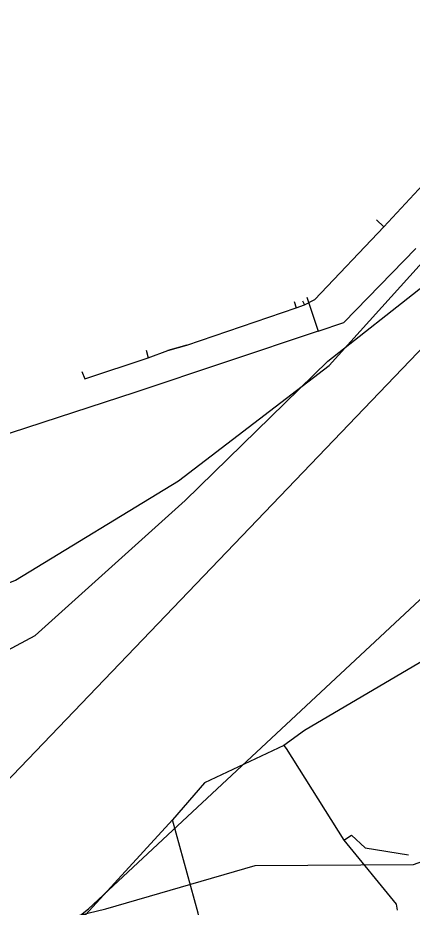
# Model space of a CAD drawing. Extents: x -662620 to -656370, y -1067090 to -1062990.
# Drawn here: x -658813.7 to -658775.4, y -1065007.8 to -1064921.7 of the extents above; entities that cross this region are included whole.
import ezdxf

# ---------------------------------------------------------------- set-up
doc = ezdxf.new("R2010")
doc.units = 0
for name, color, linetype in [('SDELOVACÍ_VEDENÍ_-_PODZEMNÍ', 7, 'Continuous'), ('SILNICE_II__TŘÍDY_A_III__TŘÍDY', 7, 'Continuous'), ('VRSTEVNICE_ZÁKLADNÍ', 7, 'Continuous')]:
    doc.layers.add(name, color=color, linetype=linetype)

msp = doc.modelspace()

# ---------------------------------------------------------------- linework, layer by layer
at = {"layer": 'SDELOVACÍ_VEDENÍ_-_PODZEMNÍ'}
for points in [[(-658906, -1065015.24), (-658888.24, -1065009.61), (-658865.29, -1065003.36), (-658859.67, -1065001.79), (-658838.6, -1064994.18), (-658820.62, -1064986.14), (-658811.96, -1064981.51), (-658797.41, -1064968.44), (-658783.6, -1064954.94), (-658774.3, -1064947.65), (-658768.31, -1064940.82), (-658758.46, -1064930.84), (-658731.38, -1064901.97), (-658722.16, -1064909.63)], [(-658798.06, -1064966.55), (-658783.46, -1064955.37), (-658750.67, -1064919.09)], [(-658798.06, -1064966.55), (-658783.46, -1064955.37), (-658750.67, -1064919.09)], [(-658778.14, -1064941.94), (-658768.9, -1064931.98)], [(-658778.14, -1064941.94), (-658768.9, -1064931.98)], [(-658778.85, -1064941.26), (-658778.14, -1064941.94)], [(-658778.85, -1064941.26), (-658778.14, -1064941.94)], [(-658785.86, -1064949.48), (-658784.86, -1064948.96), (-658778.14, -1064941.94)], [(-658785.86, -1064949.48), (-658784.86, -1064948.96), (-658778.14, -1064941.94)], [(-658784.52, -1064952.04), (-658782.04, -1064951.2), (-658775.04, -1064944.03)], [(-658784.52, -1064952.04), (-658782.04, -1064951.2), (-658775.04, -1064944.03)], [(-658784.52, -1064952.04), (-658782.04, -1064951.2), (-658775.04, -1064944.03)], [(-658784.52, -1064952.04), (-658782.04, -1064951.2), (-658775.04, -1064944.03)], [(-658784.52, -1064952.04), (-658782.04, -1064951.2), (-658775.04, -1064944.03)], [(-658784.52, -1064952.04), (-658782.04, -1064951.2), (-658775.04, -1064944.03)], [(-658786.05, -1064949.09), (-658785.86, -1064949.48)], [(-658786.05, -1064949.09), (-658785.86, -1064949.48)], [(-658785.62, -1064948.76), (-658785.57, -1064948.94), (-658784.52, -1064952.04)], [(-658785.62, -1064948.76), (-658785.57, -1064948.94), (-658784.52, -1064952.04)], [(-658801, -1064954.62), (-658799.09, -1064953.93), (-658797.26, -1064953.41), (-658786.67, -1064949.78)], [(-658801, -1064954.62), (-658799.09, -1064953.93), (-658797.26, -1064953.41), (-658786.67, -1064949.78)], [(-658786.86, -1064949.17), (-658786.67, -1064949.78)], [(-658786.86, -1064949.17), (-658786.67, -1064949.78)], [(-658786.67, -1064949.78), (-658785.86, -1064949.48)], [(-658786.67, -1064949.78), (-658785.86, -1064949.48)], [(-658784.52, -1064952.04), (-658802.29, -1064957.99)], [(-658784.52, -1064952.04), (-658802.29, -1064957.99)], [(-658784.52, -1064952.04), (-658802.29, -1064957.99)], [(-658784.52, -1064952.04), (-658802.29, -1064957.99)], [(-658784.52, -1064952.04), (-658802.29, -1064957.99)], [(-658784.52, -1064952.04), (-658802.29, -1064957.99)], [(-658797.26, -1064953.41), (-658799.09, -1064953.93)], [(-658797.26, -1064953.41), (-658799.09, -1064953.93)], [(-658801.19, -1064953.89), (-658801, -1064954.62)], [(-658801.19, -1064953.89), (-658801, -1064954.62)], [(-658807.43, -1064955.95), (-658807.17, -1064956.67), (-658801, -1064954.62)], [(-658807.43, -1064955.95), (-658807.17, -1064956.67), (-658801, -1064954.62)], [(-658802.29, -1064957.99), (-658820.28, -1064963.82), (-658825.52, -1064965.54), (-658825.92, -1064965.78)], [(-658802.29, -1064957.99), (-658820.28, -1064963.82), (-658825.52, -1064965.54), (-658825.92, -1064965.78)], [(-658802.29, -1064957.99), (-658820.28, -1064963.82), (-658825.52, -1064965.54), (-658825.92, -1064965.78)], [(-658802.29, -1064957.99), (-658820.28, -1064963.82), (-658825.52, -1064965.54), (-658825.92, -1064965.78)], [(-658802.29, -1064957.99), (-658820.28, -1064963.82), (-658825.52, -1064965.54), (-658825.92, -1064965.78)], [(-658802.29, -1064957.99), (-658820.28, -1064963.82), (-658825.52, -1064965.54), (-658825.92, -1064965.78)], [(-658822.22, -1064979.58), (-658813.88, -1064976.17), (-658798.06, -1064966.55)], [(-658822.22, -1064979.58), (-658813.88, -1064976.17), (-658798.06, -1064966.55)], [(-658766.01, -1064978.63), (-658774.71, -1064984.18), (-658785.84, -1064990.73), (-658787.84, -1064992.17)], [(-658766.01, -1064978.63), (-658774.71, -1064984.18), (-658785.84, -1064990.73), (-658787.84, -1064992.17)], [(-658766.01, -1064978.63), (-658774.71, -1064984.18), (-658785.84, -1064990.73), (-658787.84, -1064992.17)], [(-658766.01, -1064978.63), (-658774.71, -1064984.18), (-658785.84, -1064990.73), (-658787.84, -1064992.17)], [(-658787.84, -1064992.17), (-658795.54, -1064995.8), (-658798.66, -1064999.38)], [(-658787.84, -1064992.17), (-658795.54, -1064995.8), (-658798.66, -1064999.38)], [(-658787.84, -1064992.17), (-658795.54, -1064995.8), (-658798.66, -1064999.38)], [(-658787.84, -1064992.17), (-658795.54, -1064995.8), (-658798.66, -1064999.38)], [(-658787.84, -1064992.17), (-658787.64, -1064992.48), (-658782.04, -1065001.33)], [(-658787.84, -1064992.17), (-658787.64, -1064992.48), (-658782.04, -1065001.33)], [(-658851.31, -1065019.13), (-658839.56, -1065016.25), (-658805.13, -1065007.99), (-658790.63, -1065003.8), (-658775.29, -1065003.7), (-658751.84, -1064995.39), (-658750.5, -1064995.1)], [(-658851.31, -1065019.13), (-658839.56, -1065016.25), (-658805.13, -1065007.99), (-658790.63, -1065003.8), (-658775.29, -1065003.7), (-658751.84, -1064995.39), (-658750.5, -1064995.1)], [(-658795.54, -1064995.8), (-658798.66, -1064999.38)], [(-658795.54, -1064995.8), (-658798.66, -1064999.38)], [(-658798.66, -1064999.38), (-658807.1, -1065008.58), (-658811.78, -1065009.78)], [(-658798.66, -1064999.38), (-658807.1, -1065008.58), (-658811.78, -1065009.78)], [(-658798.66, -1064999.38), (-658807.1, -1065008.58), (-658811.78, -1065009.78)], [(-658798.66, -1064999.38), (-658807.1, -1065008.58), (-658811.78, -1065009.78)], [(-658795.44, -1065011.4), (-658796.16, -1065008.42), (-658798.66, -1064999.38)], [(-658795.44, -1065011.4), (-658796.16, -1065008.42), (-658798.66, -1064999.38)], [(-658782.04, -1065001.33), (-658781.3, -1065000.86), (-658779.96, -1065002.09), (-658775.76, -1065002.76)], [(-658782.04, -1065001.33), (-658781.3, -1065000.86), (-658779.96, -1065002.09), (-658775.76, -1065002.76)], [(-658782.04, -1065001.33), (-658776.97, -1065007.56)], [(-658782.04, -1065001.33), (-658776.97, -1065007.56), (-658776.85, -1065008.12)], [(-658782.04, -1065001.33), (-658776.97, -1065007.56)], [(-658782.04, -1065001.33), (-658776.97, -1065007.56), (-658776.85, -1065008.12)]]:
    msp.add_lwpolyline(points, dxfattribs=at)
at = {"layer": 'SILNICE_II__TŘÍDY_A_III__TŘÍDY'}
msp.add_lwpolyline([(-659883.02, -1065082.945), (-659720.773, -1065091.605), (-659557.385, -1065100.682), (-659486.584, -1065100.682), (-659384.92, -1065090.697), (-659307.764, -1065078.897), (-659260.283, -1065051.165), (-659227.385, -1065039.377), (-659171.202, -1065045.147), (-659056.184, -1065054.534), (-658923.049, -1065030.97), (-658815.834, -1064996.803), (-658708.474, -1064884.916), (-658668.837, -1064839.238), (-658627.672, -1064793.745), (-658537.53, -1064703.19), (-658510.683, -1064674.029)], dxfattribs=at)
at = {"layer": 'VRSTEVNICE_ZÁKLADNÍ'}
msp.add_lwpolyline([(-658911.852, -1065058.734), (-658903.848, -1065048.443), (-658901.989, -1065047.3), (-658882.551, -1065042.583), (-658866.542, -1065037.294), (-658830.094, -1065022.287), (-658821.518, -1065018.141), (-658811.656, -1065011.852), (-658806.796, -1065007.993), (-658771.349, -1064974.976), (-658750.91, -1064958.538), (-658746.05, -1064953.25), (-658739.046, -1064943.102), (-658734.043, -1064934.526), (-658729.327, -1064924.235), (-658730.041, -1064916.516), (-658732.471, -1064907.94), (-658733.329, -1064902.223), (-658729.041, -1064887.358), (-658728.326, -1064873.351)], dxfattribs=at)
msp.add_lwpolyline([(-658911.852, -1065058.734), (-658903.848, -1065048.443), (-658901.989, -1065047.3), (-658882.551, -1065042.583), (-658866.542, -1065037.294), (-658830.094, -1065022.287), (-658821.518, -1065018.141), (-658811.656, -1065011.852), (-658806.796, -1065007.993), (-658771.349, -1064974.976), (-658750.91, -1064958.538), (-658746.05, -1064953.25), (-658739.046, -1064943.102), (-658734.043, -1064934.526), (-658729.327, -1064924.235), (-658730.041, -1064916.516), (-658732.471, -1064907.94), (-658733.329, -1064902.223), (-658729.041, -1064887.358), (-658728.326, -1064873.351)], dxfattribs=at)

doc.saveas('drawing.dxf')
